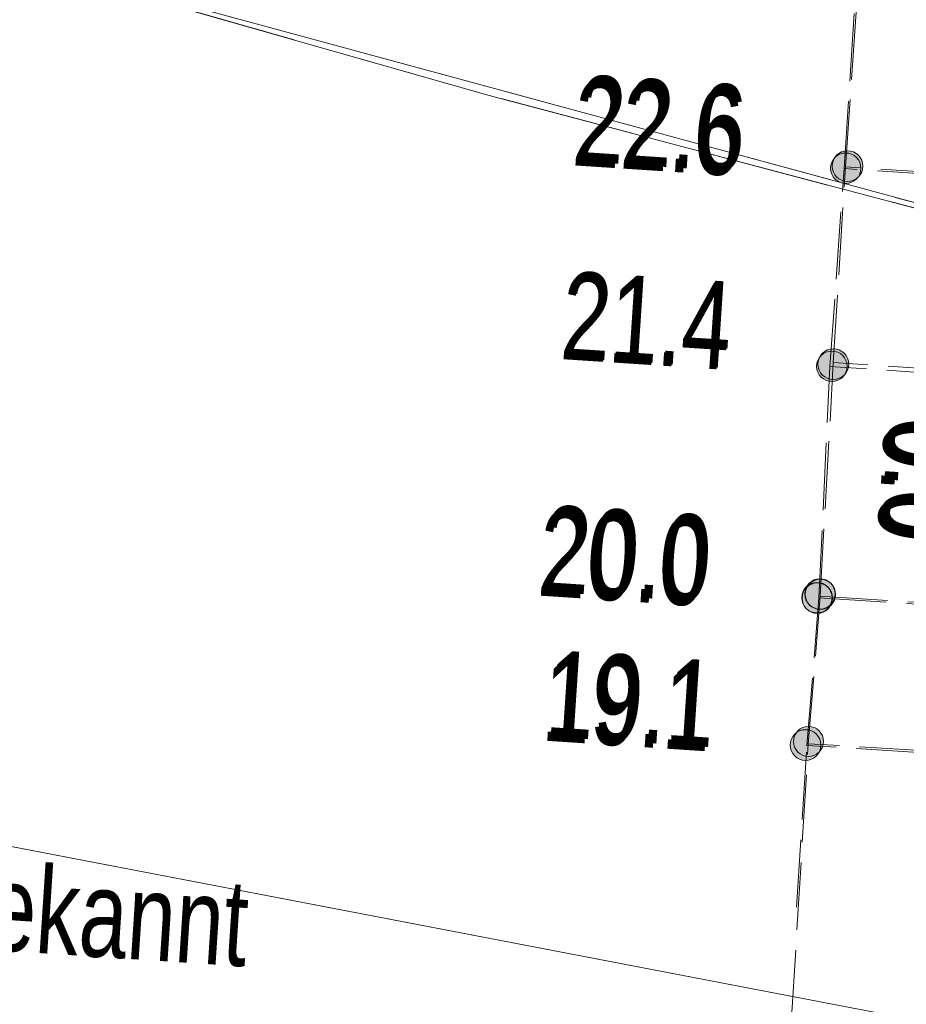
# Model space of a CAD drawing. Header units: metres. Extents: x -740 to 758, y -633 to 854.
# Tile 457 of 656: x -44.47 to -39, y -258.64 to -252.57. Entities that reach past the tile are written whole.
import ezdxf

# ---------------------------------------------------------------- set-up
doc = ezdxf.new("R2010")
doc.units = ezdxf.units.M
doc.header["$MEASUREMENT"] = 0
doc.linetypes.add('416_125', pattern=[0.5408, 0.416, -0.1248])
doc.linetypes.add('832_416', pattern=[1.248, 0.832, -0.416])
for name, color, linetype in [('Grundkarte.LOVION', 7, 'Continuous'), ('Strom.LOVION', 7, 'Continuous'), ('StromBemass.LOVION', 7, 'Continuous')]:
    doc.layers.add(name, color=color, linetype=linetype)
doc.styles.add('ERSTELLTER_STIL_1', font='arial.ttf')

msp = doc.modelspace()

# ---------------------------------------------------------------- hatches: boundary and pattern name
at = {"layer": 'StromBemass.LOVION', "linetype": 'Continuous', "lineweight": 13}
for points in [[(-39.2936, -253.5308), (-39.2867, -253.5211), (-39.281, -253.5107), (-39.2766, -253.4996), (-39.2737, -253.4881), (-39.2722, -253.4763), (-39.2723, -253.4644), (-39.2738, -253.4526), (-39.2768, -253.4411), (-39.2812, -253.4301), (-39.287, -253.4197), (-39.294, -253.4101), (-39.3022, -253.4015), (-39.3113, -253.3939), (-39.3214, -253.3876), (-39.3322, -253.3826), (-39.3435, -253.3789), (-39.3552, -253.3767), (-39.367, -253.376), (-39.3789, -253.3768), (-39.3906, -253.3791), (-39.4019, -253.3828), (-39.4126, -253.3879), (-39.4226, -253.3943), (-39.4318, -253.4019), (-39.4399, -253.4106), (-39.4468, -253.4202), (-39.4525, -253.4307), (-39.4569, -253.4417), (-39.4598, -253.4532), (-39.4612, -253.465), (-39.4612, -253.4769), (-39.4597, -253.4887), (-39.4567, -253.5002), (-39.4523, -253.5113), (-39.4465, -253.5217), (-39.4395, -253.5313), (-39.4313, -253.5399), (-39.4221, -253.5474), (-39.4121, -253.5538), (-39.4013, -253.5588), (-39.39, -253.5624), (-39.3783, -253.5646), (-39.3664, -253.5653), (-39.3546, -253.5646), (-39.3429, -253.5623), (-39.3316, -253.5586), (-39.3209, -253.5535), (-39.3109, -253.5471), (-39.3017, -253.5395)], [(-39.3054, -253.5432), (-39.2986, -253.5336), (-39.2929, -253.5233), (-39.2886, -253.5123), (-39.2857, -253.5009), (-39.2843, -253.4892), (-39.2843, -253.4774), (-39.2858, -253.4658), (-39.2888, -253.4544), (-39.2932, -253.4434), (-39.2989, -253.4331), (-39.3058, -253.4236), (-39.3139, -253.4151), (-39.323, -253.4076), (-39.333, -253.4013), (-39.3436, -253.3963), (-39.3549, -253.3927), (-39.3664, -253.3906), (-39.3782, -253.3899), (-39.3899, -253.3906), (-39.4015, -253.3929), (-39.4127, -253.3966), (-39.4233, -253.4016), (-39.4332, -253.408), (-39.4423, -253.4155), (-39.4503, -253.4241), (-39.4572, -253.4336), (-39.4629, -253.444), (-39.4672, -253.4549), (-39.47, -253.4664), (-39.4715, -253.478), (-39.4714, -253.4898), (-39.4699, -253.5015), (-39.467, -253.5129), (-39.4626, -253.5238), (-39.4569, -253.5341), (-39.4499, -253.5436), (-39.4419, -253.5522), (-39.4328, -253.5597), (-39.4228, -253.5659), (-39.4121, -253.5709), (-39.4009, -253.5745), (-39.3893, -253.5767), (-39.3776, -253.5774), (-39.3658, -253.5766), (-39.3543, -253.5744), (-39.3431, -253.5707), (-39.3325, -253.5657), (-39.3225, -253.5593), (-39.3135, -253.5518)], [(-39.3812, -254.7511), (-39.3742, -254.7415), (-39.3685, -254.7311), (-39.3642, -254.72), (-39.3613, -254.7085), (-39.3598, -254.6967), (-39.3599, -254.6848), (-39.3614, -254.673), (-39.3644, -254.6615), (-39.3688, -254.6505), (-39.3746, -254.6401), (-39.3816, -254.6305), (-39.3897, -254.6218), (-39.3989, -254.6143), (-39.409, -254.6079), (-39.4198, -254.6029), (-39.4311, -254.5993), (-39.4428, -254.5971), (-39.4546, -254.5964), (-39.4665, -254.5972), (-39.4782, -254.5994), (-39.4894, -254.6031), (-39.5002, -254.6082), (-39.5102, -254.6146), (-39.5193, -254.6222), (-39.5274, -254.6309), (-39.5344, -254.6406), (-39.5401, -254.651), (-39.5444, -254.6621), (-39.5474, -254.6736), (-39.5488, -254.6854), (-39.5488, -254.6973), (-39.5472, -254.7091), (-39.5443, -254.7206), (-39.5398, -254.7316), (-39.5341, -254.742), (-39.5271, -254.7516), (-39.5189, -254.7602), (-39.5097, -254.7678), (-39.4997, -254.7741), (-39.4889, -254.7792), (-39.4776, -254.7828), (-39.4659, -254.785), (-39.454, -254.7857), (-39.4422, -254.7849), (-39.4305, -254.7826), (-39.4192, -254.7789), (-39.4084, -254.7738), (-39.3984, -254.7674), (-39.3893, -254.7598)], [(-39.3904, -254.7638), (-39.3835, -254.7542), (-39.3778, -254.7439), (-39.3735, -254.7329), (-39.3706, -254.7215), (-39.3692, -254.7098), (-39.3692, -254.698), (-39.3707, -254.6863), (-39.3737, -254.6749), (-39.3781, -254.6639), (-39.3838, -254.6536), (-39.3907, -254.6441), (-39.3989, -254.6355), (-39.408, -254.628), (-39.4179, -254.6217), (-39.4286, -254.6167), (-39.4399, -254.6131), (-39.4515, -254.6109), (-39.4632, -254.6102), (-39.475, -254.611), (-39.4866, -254.6133), (-39.4978, -254.6169), (-39.5084, -254.622), (-39.5184, -254.6284), (-39.5274, -254.6359), (-39.5355, -254.6445), (-39.5424, -254.6541), (-39.548, -254.6644), (-39.5524, -254.6754), (-39.5552, -254.6869), (-39.5567, -254.6986), (-39.5567, -254.7104), (-39.5551, -254.7221), (-39.5522, -254.7335), (-39.5478, -254.7444), (-39.5421, -254.7548), (-39.5351, -254.7643), (-39.527, -254.7728), (-39.5179, -254.7803), (-39.5079, -254.7866), (-39.4972, -254.7916), (-39.486, -254.7952), (-39.4744, -254.7974), (-39.4626, -254.7981), (-39.4509, -254.7973), (-39.4393, -254.7951), (-39.4281, -254.7914), (-39.4174, -254.7863), (-39.4075, -254.78), (-39.3984, -254.7724)], [(-39.4826, -256.1899), (-39.4757, -256.1803), (-39.4701, -256.17), (-39.4658, -256.159), (-39.4629, -256.1476), (-39.4614, -256.1359), (-39.4615, -256.1241), (-39.463, -256.1124), (-39.4659, -256.101), (-39.4703, -256.09), (-39.476, -256.0797), (-39.483, -256.0702), (-39.4911, -256.0616), (-39.5002, -256.0541), (-39.5102, -256.0478), (-39.5209, -256.0429), (-39.5321, -256.0393), (-39.5437, -256.0371), (-39.5554, -256.0364), (-39.5672, -256.0372), (-39.5788, -256.0394), (-39.59, -256.0431), (-39.6006, -256.0481), (-39.6106, -256.0545), (-39.6196, -256.062), (-39.6277, -256.0707), (-39.6346, -256.0802), (-39.6402, -256.0906), (-39.6445, -256.1015), (-39.6474, -256.113), (-39.6489, -256.1247), (-39.6488, -256.1365), (-39.6473, -256.1482), (-39.6444, -256.1596), (-39.64, -256.1705), (-39.6343, -256.1808), (-39.6273, -256.1904), (-39.6192, -256.1989), (-39.6101, -256.2064), (-39.6001, -256.2127), (-39.5894, -256.2177), (-39.5782, -256.2213), (-39.5666, -256.2235), (-39.5548, -256.2242), (-39.5431, -256.2234), (-39.5315, -256.2211), (-39.5203, -256.2175), (-39.5096, -256.2124), (-39.4997, -256.2061), (-39.4906, -256.1985)], [(-39.4826, -256.1899), (-39.4757, -256.1803), (-39.4701, -256.17), (-39.4658, -256.159), (-39.4629, -256.1476), (-39.4614, -256.1359), (-39.4615, -256.1241), (-39.463, -256.1124), (-39.4659, -256.101), (-39.4703, -256.09), (-39.476, -256.0797), (-39.483, -256.0702), (-39.4911, -256.0616), (-39.5002, -256.0541), (-39.5102, -256.0478), (-39.5209, -256.0429), (-39.5321, -256.0393), (-39.5437, -256.0371), (-39.5554, -256.0364), (-39.5672, -256.0372), (-39.5788, -256.0394), (-39.59, -256.0431), (-39.6006, -256.0481), (-39.6106, -256.0545), (-39.6196, -256.062), (-39.6277, -256.0707), (-39.6346, -256.0802), (-39.6402, -256.0906), (-39.6445, -256.1015), (-39.6474, -256.113), (-39.6489, -256.1247), (-39.6488, -256.1365), (-39.6473, -256.1482), (-39.6444, -256.1596), (-39.64, -256.1705), (-39.6343, -256.1808), (-39.6273, -256.1904), (-39.6192, -256.1989), (-39.6101, -256.2064), (-39.6001, -256.2127), (-39.5894, -256.2177), (-39.5782, -256.2213), (-39.5666, -256.2235), (-39.5548, -256.2242), (-39.5431, -256.2234), (-39.5315, -256.2211), (-39.5203, -256.2175), (-39.5096, -256.2124), (-39.4997, -256.2061), (-39.4906, -256.1985)], [(-39.4804, -256.1925), (-39.4735, -256.1829), (-39.4678, -256.1725), (-39.4635, -256.1616), (-39.4606, -256.1501), (-39.4592, -256.1384), (-39.4592, -256.1267), (-39.4607, -256.115), (-39.4637, -256.1036), (-39.4681, -256.0926), (-39.4738, -256.0823), (-39.4808, -256.0728), (-39.4889, -256.0642), (-39.498, -256.0567), (-39.5079, -256.0504), (-39.5186, -256.0455), (-39.5298, -256.0418), (-39.5414, -256.0397), (-39.5532, -256.039), (-39.565, -256.0398), (-39.5765, -256.042), (-39.5877, -256.0457), (-39.5984, -256.0507), (-39.6083, -256.0571), (-39.6174, -256.0646), (-39.6254, -256.0732), (-39.6323, -256.0828), (-39.638, -256.0932), (-39.6423, -256.1041), (-39.6452, -256.1156), (-39.6466, -256.1273), (-39.6466, -256.139), (-39.6451, -256.1507), (-39.6421, -256.1621), (-39.6377, -256.1731), (-39.632, -256.1834), (-39.625, -256.1929), (-39.6169, -256.2015), (-39.6078, -256.209), (-39.5979, -256.2153), (-39.5872, -256.2202), (-39.576, -256.2239), (-39.5644, -256.226), (-39.5526, -256.2267), (-39.5408, -256.2259), (-39.5293, -256.2237), (-39.5181, -256.22), (-39.5074, -256.215), (-39.4975, -256.2086), (-39.4884, -256.2011)], [(-39.4641, -256.1663), (-39.4573, -256.1568), (-39.4517, -256.1465), (-39.4474, -256.1356), (-39.4445, -256.1242), (-39.4431, -256.1125), (-39.4431, -256.1008), (-39.4446, -256.0892), (-39.4476, -256.0778), (-39.4519, -256.0669), (-39.4576, -256.0566), (-39.4645, -256.0471), (-39.4726, -256.0386), (-39.4817, -256.0312), (-39.4916, -256.0249), (-39.5022, -256.0199), (-39.5134, -256.0164), (-39.5249, -256.0142), (-39.5367, -256.0135), (-39.5484, -256.0143), (-39.5599, -256.0165), (-39.571, -256.0202), (-39.5816, -256.0252), (-39.5915, -256.0315), (-39.6006, -256.039), (-39.6086, -256.0476), (-39.6154, -256.0571), (-39.6211, -256.0674), (-39.6253, -256.0784), (-39.6282, -256.0897), (-39.6297, -256.1014), (-39.6296, -256.1131), (-39.6281, -256.1248), (-39.6252, -256.1361), (-39.6208, -256.147), (-39.6151, -256.1573), (-39.6082, -256.1668), (-39.6001, -256.1753), (-39.591, -256.1828), (-39.5811, -256.189), (-39.5705, -256.194), (-39.5593, -256.1976), (-39.5478, -256.1997), (-39.5361, -256.2004), (-39.5243, -256.1997), (-39.5128, -256.1974), (-39.5017, -256.1938), (-39.4911, -256.1887), (-39.4812, -256.1824), (-39.4722, -256.1749)], [(-39.4641, -256.1663), (-39.4573, -256.1568), (-39.4517, -256.1465), (-39.4474, -256.1356), (-39.4445, -256.1242), (-39.4431, -256.1125), (-39.4431, -256.1008), (-39.4446, -256.0892), (-39.4476, -256.0778), (-39.4519, -256.0669), (-39.4576, -256.0566), (-39.4645, -256.0471), (-39.4726, -256.0386), (-39.4817, -256.0312), (-39.4916, -256.0249), (-39.5022, -256.0199), (-39.5134, -256.0164), (-39.5249, -256.0142), (-39.5367, -256.0135), (-39.5484, -256.0143), (-39.5599, -256.0165), (-39.571, -256.0202), (-39.5816, -256.0252), (-39.5915, -256.0315), (-39.6006, -256.039), (-39.6086, -256.0476), (-39.6154, -256.0571), (-39.6211, -256.0674), (-39.6253, -256.0784), (-39.6282, -256.0897), (-39.6297, -256.1014), (-39.6296, -256.1131), (-39.6281, -256.1248), (-39.6252, -256.1361), (-39.6208, -256.147), (-39.6151, -256.1573), (-39.6082, -256.1668), (-39.6001, -256.1753), (-39.591, -256.1828), (-39.5811, -256.189), (-39.5705, -256.194), (-39.5593, -256.1976), (-39.5478, -256.1997), (-39.5361, -256.2004), (-39.5243, -256.1997), (-39.5128, -256.1974), (-39.5017, -256.1938), (-39.4911, -256.1887), (-39.4812, -256.1824), (-39.4722, -256.1749)], [(-39.4618, -256.169), (-39.4549, -256.1595), (-39.4493, -256.1491), (-39.445, -256.1382), (-39.4421, -256.1268), (-39.4407, -256.1152), (-39.4407, -256.1034), (-39.4422, -256.0918), (-39.4452, -256.0804), (-39.4495, -256.0695), (-39.4552, -256.0592), (-39.4622, -256.0498), (-39.4702, -256.0412), (-39.4793, -256.0338), (-39.4892, -256.0275), (-39.4999, -256.0225), (-39.5111, -256.019), (-39.5226, -256.0168), (-39.5343, -256.0161), (-39.546, -256.0169), (-39.5576, -256.0191), (-39.5687, -256.0228), (-39.5793, -256.0278), (-39.5892, -256.0341), (-39.5983, -256.0416), (-39.6063, -256.0502), (-39.6131, -256.0598), (-39.6188, -256.0701), (-39.6231, -256.081), (-39.6259, -256.0924), (-39.6274, -256.104), (-39.6273, -256.1158), (-39.6258, -256.1274), (-39.6229, -256.1388), (-39.6185, -256.1497), (-39.6128, -256.16), (-39.6059, -256.1694), (-39.5978, -256.178), (-39.5888, -256.1854), (-39.5788, -256.1917), (-39.5682, -256.1967), (-39.557, -256.2003), (-39.5455, -256.2024), (-39.5337, -256.2031), (-39.522, -256.2023), (-39.5105, -256.2001), (-39.4993, -256.1964), (-39.4887, -256.1914), (-39.4788, -256.1851), (-39.4698, -256.1776)], [(-39.5522, -257.0983), (-39.5453, -257.0886), (-39.5396, -257.0782), (-39.5353, -257.0671), (-39.5323, -257.0556), (-39.5309, -257.0438), (-39.5309, -257.032), (-39.5324, -257.0202), (-39.5354, -257.0087), (-39.5399, -256.9976), (-39.5456, -256.9872), (-39.5526, -256.9776), (-39.5608, -256.969), (-39.57, -256.9615), (-39.58, -256.9551), (-39.5908, -256.9501), (-39.6021, -256.9465), (-39.6138, -256.9443), (-39.6256, -256.9436), (-39.6375, -256.9444), (-39.6492, -256.9466), (-39.6605, -256.9503), (-39.6712, -256.9554), (-39.6812, -256.9618), (-39.6903, -256.9694), (-39.6984, -256.9781), (-39.7054, -256.9878), (-39.7111, -256.9982), (-39.7154, -257.0092), (-39.7183, -257.0208), (-39.7198, -257.0326), (-39.7198, -257.0444), (-39.7182, -257.0562), (-39.7152, -257.0677), (-39.7108, -257.0788), (-39.7051, -257.0892), (-39.698, -257.0987), (-39.6899, -257.1074), (-39.6807, -257.1149), (-39.6707, -257.1213), (-39.6599, -257.1263), (-39.6486, -257.1299), (-39.6369, -257.1321), (-39.625, -257.1328), (-39.6132, -257.132), (-39.6015, -257.1298), (-39.5902, -257.1261), (-39.5795, -257.121), (-39.5695, -257.1146), (-39.5603, -257.107)], [(-39.5357, -257.0749), (-39.5289, -257.0655), (-39.5233, -257.0553), (-39.5191, -257.0445), (-39.5162, -257.0332), (-39.5148, -257.0217), (-39.5148, -257.01), (-39.5163, -256.9985), (-39.5192, -256.9873), (-39.5236, -256.9765), (-39.5292, -256.9663), (-39.5361, -256.9569), (-39.544, -256.9484), (-39.553, -256.9411), (-39.5629, -256.9349), (-39.5734, -256.9299), (-39.5845, -256.9264), (-39.5959, -256.9242), (-39.6075, -256.9235), (-39.6191, -256.9243), (-39.6305, -256.9265), (-39.6416, -256.9302), (-39.6521, -256.9351), (-39.6619, -256.9414), (-39.6708, -256.9488), (-39.6788, -256.9574), (-39.6856, -256.9668), (-39.6911, -256.977), (-39.6954, -256.9878), (-39.6982, -256.9991), (-39.6997, -257.0106), (-39.6996, -257.0223), (-39.6981, -257.0338), (-39.6952, -257.045), (-39.6909, -257.0558), (-39.6852, -257.066), (-39.6784, -257.0754), (-39.6704, -257.0839), (-39.6614, -257.0912), (-39.6516, -257.0974), (-39.641, -257.1024), (-39.63, -257.1059), (-39.6185, -257.1081), (-39.6069, -257.1088), (-39.5953, -257.108), (-39.5839, -257.1058), (-39.5729, -257.1021), (-39.5623, -257.0972), (-39.5525, -257.0909), (-39.5436, -257.0835)]]:
    msp.add_hatch(color=7, dxfattribs=at).paths.add_polyline_path(points)

# ---------------------------------------------------------------- linework, layer by layer
at = {"layer": 'Grundkarte.LOVION', "color": 8, "linetype": 'Continuous', "lineweight": 18}
for points in [[(-29.342, -256.2334), (-31.9777, -255.5748), (-35.8625, -254.536), (-41.5403, -252.9926), (-44.5767, -252.1664), (-46.9518, -251.4528), (-52.609, -249.8188), (-56.2916, -248.7306), (-58.149, -248.1733), (-61.3518, -247.1564), (-63.3642, -246.5256), (-66.482, -245.4709), (-70.1818, -244.207), (-73.0597, -243.1879), (-78.7834, -241.1762), (-80.0702, -240.7109), (-79.575, -239.1256), (-78.6915, -236.6747), (-76.512, -230.5504), (-75.8755, -228.5966), (-74.9057, -225.5167), (-73.2109, -220.1787)], [(-64.4223, -253.8407), (-36.3792, -259.2268), (-37.0556, -268.6326), (-36.3792, -259.2268), (-33.7771, -252.5883), (-36.3792, -259.2268), (-35.4394, -252.5144), (-35.1912, -251.4261), (-35.4394, -252.5144), (-35.5931, -251.8496), (-36.1601, -251.4913), (-40.4869, -250.466), (-40.7202, -251.4051), (-41.6271, -251.1982), (-42.9734, -249.8225), (-47.6893, -248.7467)], [(-27.3171, -256.7834), (-28.5603, -256.4616), (-31.9859, -255.5847), (-35.8706, -254.5459), (-41.5748, -253.0347), (-44.5848, -252.1763), (-46.9864, -251.4948), (-48.0218, -251.1823)]]:
    msp.add_lwpolyline(points, dxfattribs=at)
at = {"layer": 'Grundkarte.LOVION', "color": 8, "linetype": '832_416', "lineweight": 18}
for points in [[(-29.342, -256.2334), (-31.9777, -255.5748), (-35.8625, -254.536), (-41.5403, -252.9926), (-44.5767, -252.1664), (-46.9518, -251.4528), (-52.609, -249.8188), (-56.2916, -248.7306), (-58.149, -248.1733), (-61.3518, -247.1564), (-63.3642, -246.5256), (-66.482, -245.4709), (-70.1818, -244.207), (-73.0597, -243.1879), (-78.7834, -241.1762), (-80.0702, -240.7109), (-79.575, -239.1256), (-78.6915, -236.6747), (-76.512, -230.5504), (-75.8755, -228.5966), (-74.9057, -225.5167), (-73.2109, -220.1787)], [(-27.3171, -256.7834), (-28.5603, -256.4616), (-31.9859, -255.5847), (-35.8706, -254.5459), (-41.5748, -253.0347), (-44.5848, -252.1763), (-46.9864, -251.4948), (-48.0218, -251.1823)]]:
    msp.add_lwpolyline(points, dxfattribs=at)
at = {"layer": 'Grundkarte.LOVION', "color": 253, "linetype": 'Continuous', "lineweight": 18}
msp.add_lwpolyline([(-61.1616, -231.2663), (-61.1031, -231.2606), (-60.1169, -231.3711), (-60.1262, -231.5788), (-60.307, -233.961), (-60.2031, -235.9311), (-59.422, -238.7808), (-58.0669, -241.4561), (-56.8297, -243.2267), (-54.967, -245.3499), (-53.3773, -246.495), (-51.6291, -247.4472), (-49.7866, -248.1537), (-47.6893, -248.7467), (-42.9734, -249.8225), (-41.6271, -251.1982), (-40.7202, -251.4051), (-40.4869, -250.466), (-36.1601, -251.4913), (-35.5931, -251.8496), (-35.4394, -252.5144), (-36.3792, -259.2268), (-64.4223, -253.8407), (-63.3642, -246.5256)], close=True, dxfattribs=at)
at = {"layer": 'Grundkarte.LOVION', "color": 8, "linetype": 'Continuous', "lineweight": 18}
msp.add_lwpolyline([(-61.1616, -231.2663), (-61.1031, -231.2606), (-60.1169, -231.3711), (-60.1262, -231.5788), (-60.307, -233.961), (-60.2031, -235.9311), (-59.422, -238.7808), (-58.0669, -241.4561), (-56.8297, -243.2267), (-54.967, -245.3499), (-53.3773, -246.495), (-51.6291, -247.4472), (-49.7866, -248.1537), (-47.6893, -248.7467), (-42.9734, -249.8225), (-41.6271, -251.1982), (-40.7202, -251.4051), (-40.4869, -250.466), (-36.1601, -251.4913), (-35.5931, -251.8496), (-35.4394, -252.5144), (-36.3792, -259.2268), (-64.4223, -253.8407), (-63.3642, -246.5256)], close=True, dxfattribs=at)
at = {"layer": 'Grundkarte.LOVION', "color": 253, "linetype": 'Continuous', "lineweight": 18}
for points in [[(-43.3156, -276.2494), (-51.6825, -275.6192), (-55.045, -275.3864), (-70.5847, -274.2457), (-69.3903, -259.5578), (-68.8811, -252.9762), (-64.4223, -253.8407), (-36.3792, -259.2268), (-37.0556, -268.6326)], [(-80.383, -264.4158), (-77.3401, -262.2858), (-73.6188, -260.4441), (-64.4298, -255.8808), (-64.4223, -253.8407), (-56.9822, -255.2709), (-36.3792, -259.2268), (-36.6292, -262.4137), (-39.9275, -262.2337), (-57.6772, -261.1613), (-62.2359, -260.4839), (-65.3229, -260.0468), (-72.0858, -263.4272), (-73.746, -263.6782), (-75.7173, -264.3734), (-77.7891, -266.7631), (-75.966, -266.969), (-76.3203, -269.6933), (-77.4356, -280.3538), (-71.9986, -280.9453), (-72.2759, -283.2482), (-66.7305, -286.4596), (-53.0095, -288.0442)]]:
    msp.add_lwpolyline(points, dxfattribs=at)
at = {"layer": 'StromBemass.LOVION', "color": 7, "linetype": '416_125', "lineweight": 13}
for points in [[(-39.6819, -258.0366), (-39.6168, -257.0401), (-39.543, -256.1315), (-39.4755, -254.7062), (-39.3879, -253.4858), (-39.2167, -250.8534), (-39.0577, -248.3995), (-38.7868, -244.3682), (-38.3274, -237.1264), (-38.2092, -235.3119)], [(-40.6318, -273.0166), (-40.5286, -271.3514), (-40.4018, -269.6247), (-40.3787, -269.1052), (-40.2513, -267.083), (-40.0318, -263.7365), (-39.9602, -262.5029), (-39.8854, -261.7567), (-39.8744, -261.4157), (-39.6086, -257.0303), (-39.5349, -256.1216), (-39.4542, -254.6802), (-39.3798, -253.476), (-39.1954, -250.8275), (-39.0495, -248.3896), (-39.0506, -248.2272)], [(-32.2925, -253.9596), (-39.3879, -253.4858)], [(-32.2712, -253.9336), (-39.3798, -253.476)], [(-33.8536, -255.0728), (-39.4755, -254.7062)], [(-33.8455, -255.0629), (-39.4542, -254.6802)], [(-39.543, -256.1315), (-32.9993, -256.5557), (-27.4066, -256.9251)], [(-39.5349, -256.1216), (-32.9779, -256.5297), (-28.6217, -256.7984)], [(-28.1066, -257.7768), (-34.0402, -257.3964), (-39.6168, -257.0401)], [(-28.0853, -257.7509), (-34.0189, -257.3704), (-39.6086, -257.0303)]]:
    msp.add_lwpolyline(points, dxfattribs=at)
at = {"layer": 'StromBemass.LOVION', "color": 7, "linetype": 'Continuous', "lineweight": 13}
for centre, radius in [((-39.3667, -253.4707), 0.0947), ((-39.3779, -253.4836), 0.0938), ((-39.4543, -254.691), 0.0947), ((-39.4629, -254.7042), 0.0939), ((-39.5551, -256.1303), 0.0939), ((-39.5551, -256.1303), 0.0939), ((-39.5529, -256.1328), 0.0939), ((-39.5364, -256.107), 0.0935), ((-39.5364, -256.107), 0.0935), ((-39.534, -256.1096), 0.0935), ((-39.6253, -257.0382), 0.0946), ((-39.6072, -257.0162), 0.0926)]:
    msp.add_circle(centre, radius, dxfattribs=at)

# ---------------------------------------------------------------- texts
at = {"layer": 'Strom.LOVION', "color": 1, "linetype": 'Continuous', "lineweight": 18, "insert": (-46.905, -258.3134), "char_height": 0.533525, "attachment_point": 7, "rotation": 356.2441, "style": 'ERSTELLTER_STIL_1'}
msp.add_mtext('{\\A1;\\W0.71561x;Lage unbekannt}', dxfattribs=at)
at = {"layer": 'StromBemass.LOVION', "color": 7, "linetype": 'Continuous', "lineweight": 13, "attachment_point": 7, "style": 'ERSTELLTER_STIL_1'}
for s, insert, char_height, rotation in [('{\\A1;\\W0.71557x;22.6}', (-41.0703, -253.4724), 0.533553, 356.24146), ('{\\A1;\\W0.71557x;22.6}', (-41.0489, -253.4464), 0.533551, 356.24429), ('{\\A1;\\W0.71557x;21.4}', (-41.1346, -254.6491), 0.533551, 356.24429), ('{\\A1;\\W0.71557x;21.4}', (-41.1427, -254.659), 0.533551, 356.24429), ('{\\A1;\\W0.71559x;0.0}', (-39.1424, -255.0316), 0.533551, 266.24429), ('{\\A1;\\W0.71556x;0.0}', (-39.1211, -255.0056), 0.533551, 266.24429), ('{\\A1;\\W0.71557x;20.0}', (-41.2618, -256.0979), 0.533551, 356.24429), ('{\\A1;\\W0.71557x;20.0}', (-41.2832, -256.1238), 0.533551, 356.24429), ('{\\A1;\\W0.71557x;19.1}', (-41.2359, -256.9914), 0.533551, 356.24429), ('{\\A1;\\W0.71557x;19.1}', (-41.2573, -257.0173), 0.533551, 356.24429)]:
    msp.add_mtext(s, dxfattribs=dict(at, insert=insert, char_height=char_height, rotation=rotation))

doc.saveas('drawing.dxf')
